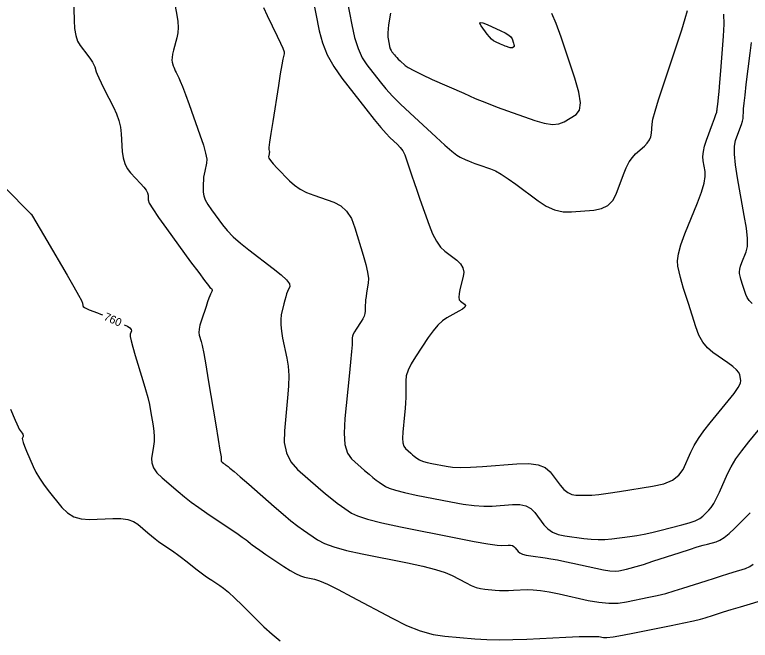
# Model space of a CAD drawing. Extents: x 2082232 to 2083549, y 592624 to 593832.
# Drawn here: x 2082618.4 to 2082682.7, y 593442.6 to 593497.3 of the extents above; entities that cross this region are included whole.
import ezdxf

# ---------------------------------------------------------------- set-up
doc = ezdxf.new("R2010")
doc.units = 0
doc.layers.add('DT_X_Contour_Major', color=7, linetype='Continuous')
doc.layers.add('DT_X_Contour_Minor', color=7, linetype='Continuous')

msp = doc.modelspace()

# ---------------------------------------------------------------- linework, layer by layer
at = {"layer": 'DT_X_Contour_Major'}
for points in [[(2082647.248, 593499.623), (2082647.859, 593496.432), (2082648.113, 593495.315), (2082648.419, 593494.358), (2082648.777, 593493.561), (2082649.186, 593492.924), (2082650.345, 593491.439), (2082650.833, 593490.852), (2082651.428, 593490.206), (2082652.13, 593489.5), (2082652.938, 593488.734), (2082655.237, 593486.613), (2082656.015, 593485.906), (2082656.625, 593485.378), (2082657.067, 593485.026), (2082657.341, 593484.853), (2082657.849, 593484.627), (2082658.063, 593484.537), (2082658.324, 593484.434), (2082658.633, 593484.319), (2082658.99, 593484.193), (2082660.005, 593483.839), (2082660.428, 593483.655), (2082660.938, 593483.369), (2082661.534, 593482.981), (2082662.216, 593482.491), (2082664.151, 593481.048), (2082664.877, 593480.581), (2082665.607, 593480.265), (2082666.34, 593480.098), (2082667.076, 593480.08), (2082669.042, 593480.233), (2082669.717, 593480.364), (2082670.268, 593480.641), (2082670.693, 593481.064), (2082670.994, 593481.634), (2082671.63, 593483.349), (2082671.875, 593483.944), (2082672.132, 593484.442), (2082672.401, 593484.843), (2082672.683, 593485.148), (2082673.451, 593485.833), (2082673.706, 593486.096), (2082673.895, 593486.369), (2082674.016, 593486.655), (2082674.071, 593486.951), (2082674.129, 593487.758), (2082674.206, 593488.194), (2082674.393, 593488.897), (2082674.689, 593489.868), (2082675.096, 593491.106), (2082676.326, 593494.763), (2082676.733, 593496.002), (2082677.031, 593496.974), (2082677.219, 593497.68)], [(2082617.543, 593482.181), (2082619.782, 593479.929), (2082619.844, 593479.867), (2082619.845, 593479.866), (2082619.845, 593479.866), (2082619.846, 593479.864), (2082619.85, 593479.858), (2082619.934, 593479.714), (2082621.187, 593477.579), (2082622.969, 593474.545), (2082623.554, 593473.539), (2082623.975, 593472.798), (2082624.231, 593472.321), (2082624.322, 593472.108), (2082624.344, 593471.894), (2082624.385, 593471.811), (2082624.492, 593471.722), (2082624.663, 593471.627), (2082624.9, 593471.526), (2082625.62, 593471.249), (2082625.903, 593471.137), (2082626.055, 593471.073)], [(2082627.973, 593470.218), (2082628.243, 593470.082), (2082628.464, 593469.934), (2082628.581, 593469.799), (2082628.595, 593469.679), (2082628.492, 593469.379), (2082628.49, 593469.178), (2082628.561, 593468.801), (2082628.705, 593468.247), (2082628.922, 593467.517), (2082629.598, 593465.334), (2082629.83, 593464.556), (2082630.02, 593463.858), (2082630.167, 593463.24), (2082630.272, 593462.703), (2082630.493, 593461.378), (2082630.558, 593460.894), (2082630.586, 593460.434), (2082630.578, 593460), (2082630.532, 593459.591), (2082630.362, 593458.532), (2082630.371, 593458.129), (2082630.527, 593457.712), (2082630.83, 593457.282), (2082631.28, 593456.838), (2082632.674, 593455.638), (2082633.223, 593455.182), (2082633.825, 593454.715), (2082634.48, 593454.236), (2082635.188, 593453.747), (2082637.147, 593452.426), (2082637.801, 593451.983), (2082638.292, 593451.646), (2082638.622, 593451.413), (2082638.789, 593451.285), (2082639.018, 593451.085), (2082639.166, 593450.97), (2082639.439, 593450.774), (2082639.835, 593450.498), (2082640.357, 593450.142), (2082641.912, 593449.084), (2082642.464, 593448.729), (2082642.95, 593448.457), (2082643.371, 593448.267), (2082643.728, 593448.161), (2082644.593, 593447.988), (2082645.041, 593447.842), (2082645.738, 593447.536), (2082646.683, 593447.069), (2082647.876, 593446.441), (2082651.388, 593444.553), (2082652.665, 593443.923), (2082653.859, 593443.45), (2082654.972, 593443.135), (2082656.002, 593442.977), (2082658.641, 593442.765), (2082659.667, 593442.703), (2082660.766, 593442.677), (2082661.938, 593442.686), (2082663.182, 593442.731), (2082666.598, 593442.898), (2082667.739, 593442.948), (2082668.598, 593442.974), (2082669.176, 593442.976), (2082669.473, 593442.953), (2082669.89, 593442.861), (2082670.177, 593442.861), (2082670.725, 593442.93), (2082671.534, 593443.07), (2082672.604, 593443.279), (2082675.805, 593443.93), (2082676.89, 593444.155), (2082677.745, 593444.342), (2082678.369, 593444.49), (2082678.762, 593444.6), (2082679.504, 593444.841), (2082679.86, 593444.954), (2082680.372, 593445.113), (2082681.04, 593445.318), (2082681.864, 593445.568), (2082684.268, 593446.295)]]:
    msp.add_lwpolyline(points, dxfattribs=at)
at = {"layer": 'DT_X_Contour_Minor'}
for points in [[(2082623.544, 593498.882), (2082623.579, 593496.824), (2082623.622, 593496.108), (2082623.724, 593495.502), (2082623.886, 593495.007), (2082624.108, 593494.622), (2082624.78, 593493.743), (2082625.006, 593493.435), (2082625.182, 593493.168), (2082625.308, 593492.944), (2082625.383, 593492.761), (2082625.515, 593492.33), (2082625.597, 593492.115), (2082625.742, 593491.792), (2082625.951, 593491.361), (2082626.223, 593490.823), (2082627.034, 593489.245), (2082627.304, 593488.655), (2082627.507, 593488.067), (2082627.642, 593487.482), (2082627.71, 593486.9), (2082627.8, 593485.35), (2082627.87, 593484.799), (2082628.014, 593484.306), (2082628.232, 593483.872), (2082628.523, 593483.497), (2082629.398, 593482.574), (2082629.686, 593482.251), (2082629.891, 593481.974), (2082630.014, 593481.742), (2082630.055, 593481.556), (2082630.055, 593481.121), (2082630.155, 593480.843), (2082630.454, 593480.334), (2082630.952, 593479.594), (2082631.649, 593478.623), (2082633.774, 593475.726), (2082634.477, 593474.771), (2082634.993, 593474.078), (2082635.322, 593473.647), (2082635.465, 593473.479), (2082635.595, 593473.38), (2082635.633, 593473.336), (2082635.648, 593473.279), (2082635.642, 593473.209), (2082635.614, 593473.125), (2082635.509, 593472.885), (2082635.455, 593472.75), (2082635.372, 593472.525), (2082635.262, 593472.209), (2082635.122, 593471.804), (2082634.712, 593470.602), (2082634.585, 593470.182), (2082634.512, 593469.824), (2082634.494, 593469.529), (2082634.529, 593469.295), (2082634.697, 593468.756), (2082634.782, 593468.394), (2082634.914, 593467.715), (2082635.092, 593466.719), (2082635.315, 593465.404), (2082635.973, 593461.475), (2082636.189, 593460.181), (2082636.341, 593459.247), (2082636.43, 593458.672), (2082636.456, 593458.457), (2082636.44, 593458.362), (2082636.441, 593458.325), (2082636.455, 593458.288), (2082636.482, 593458.249), (2082636.523, 593458.209), (2082636.648, 593458.101), (2082636.698, 593458.06), (2082636.752, 593458.018), (2082636.811, 593457.975), (2082636.874, 593457.931), (2082637.051, 593457.812), (2082637.213, 593457.682), (2082637.566, 593457.381), (2082638.112, 593456.91), (2082638.849, 593456.267), (2082641.07, 593454.325), (2082641.856, 593453.649), (2082642.549, 593453.077), (2082643.148, 593452.609), (2082643.654, 593452.245), (2082644.878, 593451.413), (2082645.466, 593451.103), (2082646.31, 593450.796), (2082647.411, 593450.493), (2082648.769, 593450.193), (2082652.733, 593449.399), (2082654.091, 593449.107), (2082655.194, 593448.828), (2082656.041, 593448.561), (2082656.631, 593448.306), (2082657.866, 593447.642), (2082658.314, 593447.421), (2082658.734, 593447.255), (2082659.125, 593447.144), (2082659.487, 593447.088), (2082660.414, 593447.014), (2082660.775, 593446.992), (2082661.161, 593446.983), (2082661.572, 593446.986), (2082662.01, 593447.002), (2082663.21, 593447.06), (2082663.723, 593447.053), (2082664.361, 593446.988), (2082665.124, 593446.864), (2082666.012, 593446.682), (2082668.547, 593446.118), (2082669.469, 593445.952), (2082670.337, 593445.876), (2082671.148, 593445.889), (2082671.904, 593445.992), (2082673.846, 593446.387), (2082674.579, 593446.548), (2082675.32, 593446.733), (2082676.069, 593446.944), (2082676.828, 593447.18), (2082678.861, 593447.842), (2082679.579, 593448.074), (2082680.21, 593448.276), (2082680.752, 593448.447), (2082681.207, 593448.587), (2082682.303, 593448.918), (2082682.673, 593449.069), (2082682.961, 593449.274)], [(2082632.284, 593498.869), (2082632.569, 593497.287), (2082632.648, 593496.718), (2082632.675, 593496.197), (2082632.649, 593495.723), (2082632.569, 593495.298), (2082632.286, 593494.228), (2082632.198, 593493.862), (2082632.146, 593493.565), (2082632.13, 593493.337), (2082632.15, 593493.179), (2082632.251, 593492.85), (2082632.295, 593492.72), (2082632.353, 593492.578), (2082632.423, 593492.422), (2082632.507, 593492.253), (2082632.747, 593491.786), (2082632.87, 593491.51), (2082633.059, 593491.03), (2082633.315, 593490.346), (2082633.637, 593489.459), (2082634.583, 593486.822), (2082634.886, 593485.925), (2082635.084, 593485.21), (2082635.178, 593484.677), (2082635.168, 593484.327), (2082635.002, 593483.637), (2082634.947, 593483.375), (2082634.908, 593483.107), (2082634.885, 593482.833), (2082634.877, 593482.553), (2082634.878, 593481.797), (2082634.923, 593481.488), (2082635.058, 593481.127), (2082635.282, 593480.714), (2082635.597, 593480.25), (2082636.555, 593478.944), (2082636.969, 593478.44), (2082637.493, 593477.906), (2082638.126, 593477.343), (2082638.869, 593476.75), (2082640.997, 593475.131), (2082641.685, 593474.578), (2082642.156, 593474.134), (2082642.408, 593473.798), (2082642.441, 593473.571), (2082642.239, 593473.11), (2082642.163, 593472.913), (2082642.085, 593472.669), (2082642.005, 593472.377), (2082641.924, 593472.037), (2082641.704, 593471.067), (2082641.65, 593470.667), (2082641.651, 593470.194), (2082641.708, 593469.65), (2082641.82, 593469.033), (2082642.193, 593467.291), (2082642.302, 593466.584), (2082642.349, 593465.769), (2082642.334, 593464.847), (2082642.257, 593463.818), (2082641.969, 593460.929), (2082641.96, 593459.907), (2082642.147, 593459.007), (2082642.531, 593458.23), (2082643.112, 593457.574), (2082644.924, 593455.991), (2082645.56, 593455.443), (2082646.11, 593454.986), (2082646.574, 593454.621), (2082646.952, 593454.348), (2082647.844, 593453.742), (2082648.363, 593453.497), (2082649.25, 593453.219), (2082650.506, 593452.907), (2082652.13, 593452.562), (2082656.951, 593451.596), (2082658.56, 593451.281), (2082659.769, 593451.06), (2082660.578, 593450.934), (2082660.988, 593450.903), (2082661.549, 593450.945), (2082661.744, 593450.943), (2082661.911, 593450.906), (2082662.049, 593450.833), (2082662.157, 593450.725), (2082662.408, 593450.39), (2082662.549, 593450.272), (2082662.782, 593450.17), (2082663.108, 593450.082), (2082663.528, 593450.01), (2082664.77, 593449.839), (2082665.272, 593449.761), (2082665.844, 593449.659), (2082666.486, 593449.531), (2082667.199, 593449.377), (2082669.195, 593448.933), (2082669.882, 593448.794), (2082670.446, 593448.71), (2082670.887, 593448.68), (2082671.205, 593448.705), (2082671.887, 593448.844), (2082672.224, 593448.926), (2082672.721, 593449.068), (2082673.378, 593449.27), (2082674.196, 593449.533), (2082676.59, 593450.312), (2082677.412, 593450.577), (2082678.081, 593450.788), (2082678.598, 593450.944), (2082678.963, 593451.045), (2082679.732, 593451.242), (2082680.049, 593451.37), (2082680.423, 593451.609), (2082680.854, 593451.957), (2082681.341, 593452.416), (2082682.718, 593453.785)], [(2082644.471, 593498.763), (2082645.015, 593495.92), (2082645.291, 593494.861), (2082645.714, 593493.816), (2082646.282, 593492.786), (2082646.997, 593491.771), (2082649.095, 593489.081), (2082649.816, 593488.169), (2082650.404, 593487.45), (2082650.86, 593486.924), (2082651.183, 593486.591), (2082651.868, 593485.959), (2082652.108, 593485.703), (2082652.317, 593485.409), (2082652.493, 593485.077), (2082652.636, 593484.707), (2082652.976, 593483.669), (2082653.125, 593483.223), (2082653.317, 593482.661), (2082653.55, 593481.985), (2082653.827, 593481.193), (2082654.62, 593478.929), (2082654.929, 593478.15), (2082655.263, 593477.508), (2082655.62, 593477.005), (2082656.001, 593476.639), (2082657.049, 593475.849), (2082657.379, 593475.538), (2082657.583, 593475.195), (2082657.662, 593474.822), (2082657.616, 593474.418), (2082657.324, 593473.3), (2082657.245, 593472.921), (2082657.227, 593472.622), (2082657.27, 593472.404), (2082657.373, 593472.267), (2082657.731, 593472.009), (2082657.8, 593471.898), (2082657.738, 593471.757), (2082657.545, 593471.587), (2082657.222, 593471.388), (2082656.186, 593470.818), (2082655.793, 593470.55), (2082655.39, 593470.176), (2082654.979, 593469.695), (2082654.559, 593469.107), (2082653.426, 593467.396), (2082653.055, 593466.785), (2082652.79, 593466.236), (2082652.632, 593465.749), (2082652.58, 593465.323), (2082652.586, 593464.271), (2082652.58, 593463.855), (2082652.56, 593463.395), (2082652.525, 593462.891), (2082652.476, 593462.344), (2082652.325, 593460.827), (2082652.297, 593460.31), (2082652.327, 593459.897), (2082652.415, 593459.588), (2082652.561, 593459.384), (2082653.026, 593458.977), (2082653.189, 593458.836), (2082653.331, 593458.719), (2082653.45, 593458.625), (2082653.547, 593458.555), (2082653.776, 593458.399), (2082653.91, 593458.336), (2082654.137, 593458.265), (2082654.46, 593458.185), (2082654.877, 593458.096), (2082656.116, 593457.848), (2082656.663, 593457.777), (2082657.376, 593457.75), (2082658.256, 593457.768), (2082659.301, 593457.83), (2082662.309, 593458.055), (2082663.336, 593458.075), (2082664.164, 593457.964), (2082664.79, 593457.724), (2082665.217, 593457.354), (2082666.086, 593456.193), (2082666.416, 593455.812), (2082666.753, 593455.538), (2082667.097, 593455.373), (2082667.45, 593455.316), (2082668.399, 593455.307), (2082668.846, 593455.326), (2082669.474, 593455.388), (2082670.285, 593455.494), (2082671.277, 593455.643), (2082674.165, 593456.1), (2082675.144, 593456.321), (2082675.915, 593456.64), (2082676.479, 593457.057), (2082676.834, 593457.573), (2082677.504, 593459.079), (2082677.798, 593459.663), (2082678.179, 593460.285), (2082678.645, 593460.944), (2082679.197, 593461.642), (2082680.785, 593463.553), (2082681.301, 593464.202), (2082681.659, 593464.718), (2082681.859, 593465.099), (2082681.901, 593465.347), (2082681.803, 593465.828), (2082681.709, 593466.029), (2082681.501, 593466.271), (2082681.178, 593466.555), (2082680.742, 593466.879), (2082679.426, 593467.8), (2082678.964, 593468.198), (2082678.564, 593468.7), (2082678.226, 593469.307), (2082677.951, 593470.019), (2082677.3, 593472.058), (2082677.075, 593472.774), (2082676.887, 593473.393), (2082676.736, 593473.916), (2082676.622, 593474.342), (2082676.369, 593475.348), (2082676.337, 593475.807), (2082676.431, 593476.426), (2082676.651, 593477.206), (2082676.997, 593478.148), (2082678.087, 593480.874), (2082678.437, 593481.812), (2082678.669, 593482.583), (2082678.783, 593483.185), (2082678.778, 593483.62), (2082678.608, 593484.555), (2082678.577, 593484.929), (2082678.612, 593485.351), (2082678.712, 593485.82), (2082678.877, 593486.337), (2082679.405, 593487.777), (2082679.578, 593488.25), (2082679.702, 593488.591), (2082679.776, 593488.798), (2082679.801, 593488.872), (2082679.801, 593488.892), (2082679.804, 593488.922), (2082679.813, 593488.996), (2082679.827, 593489.114), (2082679.846, 593489.276), (2082679.906, 593489.769), (2082679.938, 593490.073), (2082679.986, 593490.615), (2082680.051, 593491.396), (2082680.134, 593492.416), (2082680.377, 593495.453), (2082680.431, 593496.498), (2082680.411, 593497.357)], [(2082640.134, 593497.956), (2082640.458, 593497.253), (2082641.349, 593495.445), (2082641.638, 593494.84), (2082641.836, 593494.382), (2082641.943, 593494.07), (2082641.96, 593493.904), (2082641.882, 593493.657), (2082641.834, 593493.428), (2082641.745, 593492.929), (2082641.617, 593492.158), (2082641.449, 593491.115), (2082640.949, 593487.974), (2082640.787, 593486.937), (2082640.676, 593486.184), (2082640.616, 593485.715), (2082640.606, 593485.528), (2082640.649, 593485.409), (2082640.66, 593485.359), (2082640.662, 593485.298), (2082640.655, 593485.226), (2082640.638, 593485.143), (2082640.581, 593484.907), (2082640.613, 593484.778), (2082640.751, 593484.568), (2082640.995, 593484.278), (2082641.344, 593483.907), (2082642.419, 593482.809), (2082642.854, 593482.421), (2082643.352, 593482.079), (2082643.914, 593481.783), (2082644.539, 593481.533), (2082646.292, 593480.929), (2082646.901, 593480.618), (2082647.413, 593480.141), (2082647.828, 593479.497), (2082648.147, 593478.687), (2082648.868, 593476.302), (2082649.098, 593475.478), (2082649.247, 593474.797), (2082649.315, 593474.258), (2082649.302, 593473.861), (2082649.159, 593472.991), (2082649.112, 593472.68), (2082649.077, 593472.402), (2082649.055, 593472.154), (2082649.044, 593471.938), (2082649.033, 593471.405), (2082649.008, 593471.198), (2082648.942, 593470.978), (2082648.836, 593470.744), (2082648.688, 593470.496), (2082648.239, 593469.819), (2082648.092, 593469.581), (2082647.987, 593469.377), (2082647.924, 593469.206), (2082647.904, 593469.069), (2082647.906, 593468.747), (2082647.889, 593468.467), (2082647.837, 593467.87), (2082647.751, 593466.954), (2082647.629, 593465.721), (2082647.26, 593462.009), (2082647.192, 593460.745), (2082647.265, 593459.735), (2082647.48, 593458.98), (2082647.836, 593458.479), (2082648.975, 593457.484), (2082649.375, 593457.139), (2082649.72, 593456.853), (2082650.012, 593456.623), (2082650.249, 593456.451), (2082650.81, 593456.07), (2082651.136, 593455.917), (2082651.694, 593455.742), (2082652.483, 593455.546), (2082653.504, 593455.329), (2082656.534, 593454.722), (2082657.611, 593454.529), (2082658.572, 593454.405), (2082659.417, 593454.351), (2082660.144, 593454.367), (2082661.929, 593454.5), (2082662.552, 593454.494), (2082663.082, 593454.375), (2082663.52, 593454.144), (2082663.865, 593453.801), (2082664.663, 593452.736), (2082665.003, 593452.375), (2082665.424, 593452.093), (2082665.925, 593451.89), (2082666.508, 593451.764), (2082668.17, 593451.535), (2082668.79, 593451.468), (2082669.401, 593451.442), (2082670.005, 593451.455), (2082670.601, 593451.509), (2082672.18, 593451.704), (2082672.788, 593451.791), (2082673.428, 593451.906), (2082674.101, 593452.048), (2082674.805, 593452.219), (2082676.728, 593452.711), (2082677.383, 593452.897), (2082677.908, 593453.086), (2082678.303, 593453.279), (2082678.566, 593453.474), (2082679.096, 593454.001), (2082679.303, 593454.248), (2082679.527, 593454.596), (2082679.767, 593455.043), (2082680.024, 593455.59), (2082680.732, 593457.182), (2082681.048, 593457.805), (2082681.465, 593458.479), (2082681.982, 593459.205), (2082682.599, 593459.983), (2082684.379, 593462.126)], [(2082651.251, 593497.452), (2082651.087, 593496.433), (2082651.007, 593495.73), (2082651.009, 593495.345), (2082651.124, 593494.741), (2082651.172, 593494.53), (2082651.23, 593494.349), (2082651.298, 593494.198), (2082651.375, 593494.077), (2082651.594, 593493.796), (2082651.687, 593493.685), (2082651.799, 593493.563), (2082651.932, 593493.43), (2082652.085, 593493.285), (2082652.52, 593492.883), (2082652.791, 593492.694), (2082653.28, 593492.429), (2082653.985, 593492.086), (2082654.906, 593491.667), (2082657.653, 593490.446), (2082658.666, 593490.007), (2082659.644, 593489.604), (2082660.587, 593489.238), (2082661.495, 593488.909), (2082663.871, 593488.079), (2082664.7, 593487.838), (2082665.405, 593487.734), (2082665.986, 593487.768), (2082666.443, 593487.941), (2082667.497, 593488.585), (2082667.786, 593488.965), (2082667.863, 593489.62), (2082667.727, 593490.552), (2082667.38, 593491.759), (2082666.17, 593495.347), (2082665.74, 593496.539), (2082665.358, 593497.425)], [(2082661.387, 593494.537), (2082661.284, 593494.575), (2082661.163, 593494.623), (2082661.024, 593494.681), (2082660.868, 593494.75), (2082660.428, 593494.945), (2082660.259, 593495.043), (2082660.083, 593495.189), (2082659.899, 593495.383), (2082659.708, 593495.627), (2082659.188, 593496.34), (2082659.074, 593496.548), (2082659.12, 593496.639), (2082659.327, 593496.611), (2082659.695, 593496.465), (2082660.891, 593495.919), (2082661.29, 593495.721), (2082661.588, 593495.54), (2082661.787, 593495.373), (2082661.885, 593495.222), (2082662.014, 593494.84), (2082662.051, 593494.712), (2082662.065, 593494.612), (2082662.057, 593494.543), (2082662.027, 593494.502), (2082661.914, 593494.434), (2082661.866, 593494.415), (2082661.804, 593494.412), (2082661.729, 593494.423), (2082661.64, 593494.448), (2082661.387, 593494.537)], [(2082682.885, 593472.086), (2082682.624, 593472.344), (2082682.434, 593472.605), (2082682.315, 593472.867), (2082682.092, 593473.567), (2082682.014, 593473.813), (2082681.95, 593474.025), (2082681.898, 593474.205), (2082681.859, 593474.351), (2082681.772, 593474.697), (2082681.761, 593474.854), (2082681.793, 593475.067), (2082681.869, 593475.335), (2082681.988, 593475.659), (2082682.362, 593476.595), (2082682.457, 593477.057), (2082682.461, 593477.74), (2082682.373, 593478.644), (2082682.194, 593479.769), (2082681.596, 593483.065), (2082681.417, 593484.195), (2082681.33, 593485.113), (2082681.335, 593485.819), (2082681.432, 593486.314), (2082681.811, 593487.349), (2082681.936, 593487.708), (2082682.026, 593488.008), (2082682.081, 593488.249), (2082682.101, 593488.431), (2082682.108, 593488.839), (2082682.126, 593489.102), (2082682.175, 593489.584), (2082682.254, 593490.286), (2082682.365, 593491.207), (2082682.7, 593493.956), (2082682.824, 593494.885)], [(2082618.028, 593462.84), (2082618.43, 593461.871), (2082618.57, 593461.542), (2082618.688, 593461.281), (2082618.785, 593461.09), (2082618.86, 593460.967), (2082619.033, 593460.731), (2082619.087, 593460.646), (2082619.119, 593460.567), (2082619.128, 593460.496), (2082619.115, 593460.431), (2082619.051, 593460.266), (2082619.057, 593460.15), (2082619.122, 593459.926), (2082619.248, 593459.595), (2082619.433, 593459.155), (2082620.006, 593457.837), (2082620.25, 593457.335), (2082620.551, 593456.817), (2082620.91, 593456.283), (2082621.326, 593455.733), (2082622.513, 593454.244), (2082622.998, 593453.76), (2082623.562, 593453.424), (2082624.207, 593453.235), (2082624.932, 593453.194), (2082626.97, 593453.281), (2082627.681, 593453.274), (2082628.282, 593453.188), (2082628.775, 593453.022), (2082629.158, 593452.778), (2082630.037, 593452.022), (2082630.361, 593451.749), (2082630.673, 593451.5), (2082630.974, 593451.274), (2082631.264, 593451.071), (2082632.022, 593450.56), (2082632.317, 593450.356), (2082632.635, 593450.126), (2082632.976, 593449.87), (2082633.339, 593449.589), (2082634.337, 593448.804), (2082634.698, 593448.526), (2082635.032, 593448.279), (2082635.34, 593448.064), (2082635.62, 593447.88), (2082636.333, 593447.432), (2082636.656, 593447.197), (2082637.089, 593446.829), (2082637.633, 593446.327), (2082638.288, 593445.691), (2082640.183, 593443.819), (2082640.896, 593443.16), (2082641.613, 593442.588)]]:
    msp.add_lwpolyline(points, dxfattribs=at)

# ---------------------------------------------------------------- texts
at = {"layer": 'DT_X_Contour_Major'}
msp.add_text('760', height=0.7, rotation=335.96241, dxfattribs=at).set_placement((2082626.12, 593470.67))

doc.saveas('drawing.dxf')
